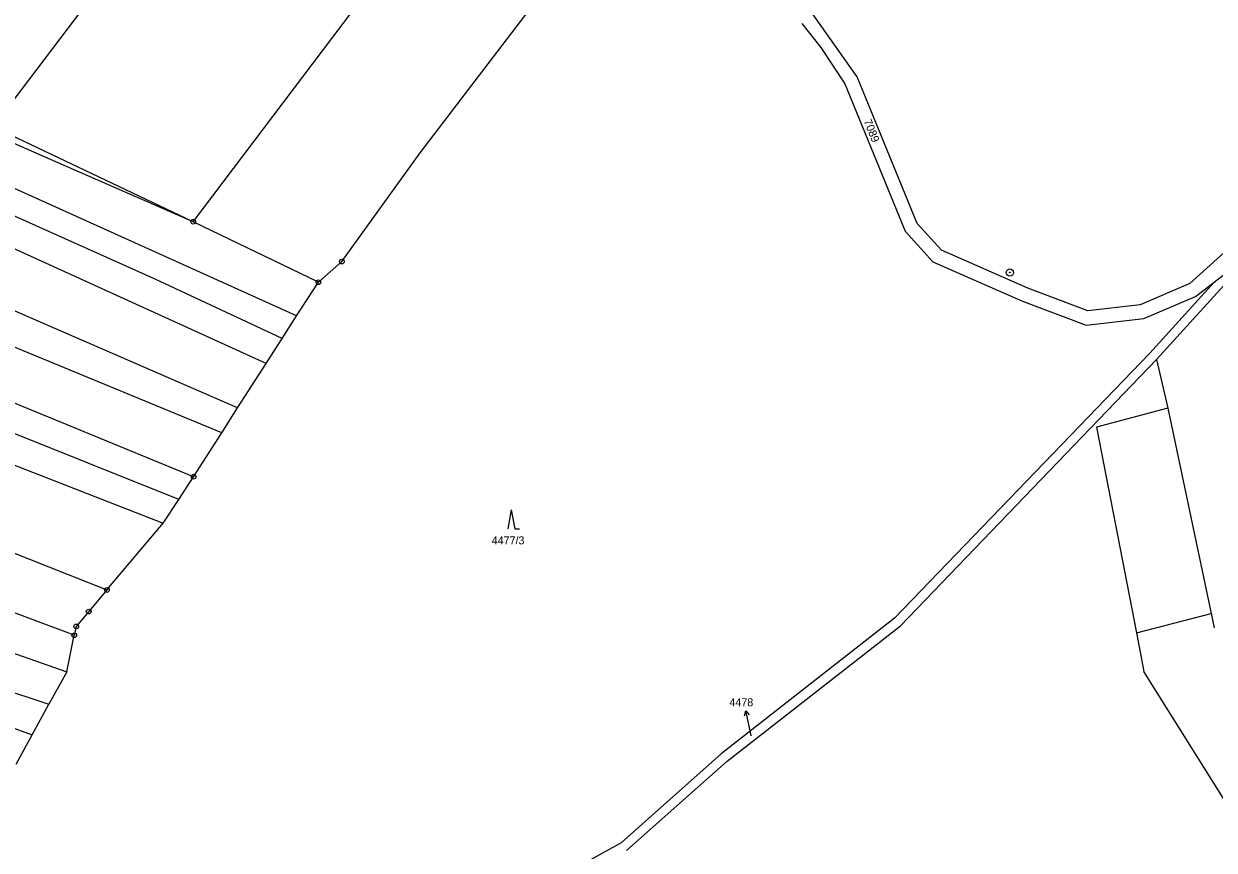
# Model space of a CAD drawing. Extents: x -593183 to -588034, y -1130415 to -1124994.
# Drawn here: x -589099.1 to -588846.2, y -1128822.1 to -1128646.6 of the extents above; entities that cross this region are included whole.
import ezdxf

# ---------------------------------------------------------------- set-up
doc = ezdxf.new("R2010")
doc.units = 0
for name, color, linetype in [('Vrstva 1', 7, 'Continuous'), ('Vrstva 16', 7, 'Continuous'), ('Vrstva 18', 7, 'Continuous'), ('Vrstva 24', 7, 'Continuous'), ('Vrstva 25', 7, 'Continuous'), ('Vrstva 4', 7, 'Continuous')]:
    doc.layers.add(name, color=color, linetype=linetype)

msp = doc.modelspace()

# ---------------------------------------------------------------- linework, layer by layer
at = {"layer": 'Vrstva 1'}
for p, q in [((-589105.55, -1128668.52), (-589031.78, -1128571.11)), ((-589063.08, -1128688.64), (-588990.79, -1128593.08)), ((-589014.89, -1128673.98), (-588968.72, -1128613.49)), ((-588922.07, -1128657.9), (-588931.66, -1128644.37)), ((-588933.81, -1128646.53), (-588929.8, -1128651.62)), ((-588929.8, -1128651.62), (-588924.72, -1128659.36)), ((-588909.3, -1128688.99), (-588922.07, -1128657.9)), ((-588924.72, -1128659.36), (-588911.88, -1128690.61)), ((-589063.08, -1128688.64), (-589105.55, -1128668.52)), ((-589093.42, -1128675.41), (-589106.46, -1128669.72)), ((-589031.52, -1128697.09), (-589014.89, -1128673.98)), ((-589063.08, -1128688.64), (-589093.42, -1128675.41)), ((-589041.16, -1128708.63), (-589109.51, -1128677.79)), ((-589071.16, -1128700.86), (-589110.79, -1128683.11)), ((-589047.57, -1128718.71), (-589112.77, -1128689.13)), ((-589036.5, -1128701.49), (-589063.08, -1128688.64)), ((-588904.19, -1128694.69), (-588909.3, -1128688.99)), ((-588911.88, -1128690.61), (-588905.99, -1128697.18)), ((-588839.51, -1128691), (-588851.38, -1128701.75)), ((-588885.8, -1128702.73), (-588904.19, -1128694.69)), ((-588837.22, -1128694.48), (-588858.49, -1128717.92)), ((-588846.25, -1128701.46), (-588837.22, -1128694.48)), ((-589036.5, -1128701.49), (-589031.52, -1128697.09)), ((-588905.99, -1128697.18), (-588886.93, -1128705.51)), ((-589053.69, -1128728.14), (-589116.57, -1128700.86)), ((-589044.17, -1128713.45), (-589071.16, -1128700.86)), ((-589041.16, -1128708.63), (-589036.5, -1128701.49)), ((-588851.38, -1128701.75), (-588861.94, -1128706.26)), ((-588846.25, -1128701.46), (-588859.93, -1128716.53)), ((-588850.2, -1128704.51), (-588846.25, -1128701.46)), ((-588873.07, -1128707.54), (-588885.8, -1128702.73)), ((-588861.16, -1128709.19), (-588850.2, -1128704.51)), ((-588886.93, -1128705.51), (-588873.45, -1128710.6)), ((-588861.94, -1128706.26), (-588873.07, -1128707.54)), ((-589057, -1128733.45), (-589119.14, -1128707.78)), ((-589044.17, -1128713.45), (-589041.16, -1128708.63)), ((-588873.45, -1128710.6), (-588861.16, -1128709.19)), ((-589047.57, -1128718.71), (-589044.17, -1128713.45)), ((-588859.93, -1128716.53), (-588914.13, -1128772.83)), ((-589063, -1128742.77), (-589123.37, -1128718.06)), ((-589053.69, -1128728.14), (-589047.57, -1128718.71)), ((-588912.9, -1128774.41), (-588858.49, -1128717.92)), ((-588858.49, -1128717.92), (-588856.08, -1128728.22)), ((-589066.17, -1128747.61), (-589126.63, -1128723.36)), ((-589128.56, -1128729.64), (-589069.46, -1128752.67)), ((-589057, -1128733.45), (-589053.69, -1128728.14)), ((-588856.08, -1128728.22), (-588871.21, -1128732.24)), ((-588871.21, -1128732.24), (-588862.77, -1128775.94)), ((-589063, -1128742.77), (-589057, -1128733.45)), ((-589066.17, -1128747.61), (-589063, -1128742.77)), ((-589069.46, -1128752.67), (-589066.17, -1128747.61)), ((-589081.42, -1128766.83), (-589069.46, -1128752.67)), ((-589101.99, -1128758.69), (-589081.42, -1128766.83)), ((-589081.42, -1128766.83), (-589085.29, -1128771.41)), ((-589088.35, -1128776.45), (-589106.4, -1128769.7)), ((-589123.23, -1128772.59), (-589089.93, -1128784.19)), ((-589085.29, -1128771.41), (-589087.94, -1128774.55)), ((-588862.77, -1128775.94), (-588846.87, -1128771.8)), ((-588846.87, -1128771.8), (-588846.23, -1128774.85)), ((-589144.66, -1128774.31), (-589093.73, -1128791.06)), ((-589087.94, -1128774.55), (-589088.35, -1128776.45)), ((-588914.13, -1128772.83), (-588950.93, -1128801.61)), ((-588949.65, -1128803.15), (-588912.9, -1128774.41)), ((-589089.93, -1128784.19), (-589088.35, -1128776.45)), ((-588862.77, -1128775.94), (-588861.19, -1128784.13)), ((-589089.93, -1128784.19), (-589093.73, -1128791.06)), ((-588837.46, -1128821.98), (-588861.19, -1128784.13)), ((-589130.18, -1128785.69), (-589097.32, -1128797.55)), ((-589097.32, -1128797.55), (-589093.73, -1128791.06)), ((-589100.7, -1128803.8), (-589097.32, -1128797.55)), ((-588950.93, -1128801.61), (-588972.19, -1128820.53)), ((-588971.03, -1128822.17), (-588949.65, -1128803.15)), ((-588972.19, -1128820.53), (-588986.12, -1128828.2))]:
    msp.add_line(p, q, dxfattribs=at)
at = {"layer": 'Vrstva 16'}
msp.add_line((-588944.57, -1128797.83), (-588945.1, -1128795.42), dxfattribs=at)
at = {"layer": 'Vrstva 24'}
for centre, radius in [((-589063.08, -1128688.64), 0.5), ((-589063.08, -1128688.64), 0.0327), ((-589031.52, -1128697.09), 0.5), ((-589031.52, -1128697.09), 0.0327), ((-588889.64, -1128699.42), 0.75), ((-588889.64, -1128699.42), 0.0903), ((-589036.5, -1128701.49), 0.5), ((-589036.5, -1128701.49), 0.0327), ((-589063, -1128742.77), 0.5), ((-589063, -1128742.77), 0.0327), ((-589081.42, -1128766.83), 0.5), ((-589081.42, -1128766.83), 0.0327), ((-589085.29, -1128771.41), 0.5), ((-589085.29, -1128771.41), 0.0327), ((-589087.94, -1128774.55), 0.5), ((-589087.94, -1128774.55), 0.0327), ((-589088.35, -1128776.45), 0.5), ((-589088.35, -1128776.45), 0.0327)]:
    msp.add_circle(centre, radius, dxfattribs=at)
at = {"layer": 'Vrstva 25'}
for p, q in [((-588995.53, -1128749.81), (-588996.27, -1128753.81)), ((-588995.53, -1128749.81), (-588994.8, -1128753.81)), ((-588994.8, -1128753.81), (-588993.8, -1128753.81)), ((-588945.1, -1128795.42), (-588945.74, -1128792.49))]:
    msp.add_line(p, q, dxfattribs=at)
msp.add_lwpolyline([(-588946.02, -1128793.57), (-588945.74, -1128792.49), (-588945.04, -1128793.36)], dxfattribs=at)
at = {"layer": 'Vrstva 4'}
msp.add_line((-588856.08, -1128728.22), (-588846.87, -1128771.8), dxfattribs=at)

# ---------------------------------------------------------------- texts
at = {"layer": 'Vrstva 16'}
msp.add_text('4478', height=1.7, dxfattribs=at).set_placement((-588949.2, -1128791.52))
at = {"layer": 'Vrstva 18'}
msp.add_text('7089', height=1.7, rotation=291.5042, dxfattribs=at).set_placement((-588920.7, -1128667.26))
for s, height, p in [('4477/3', 1.7, (-588999.69, -1128757.14)), ('4478', 0.1, (-588944.57, -1128797.83))]:
    msp.add_text(s, height=height, dxfattribs=at).set_placement(p)

doc.saveas('drawing.dxf')
